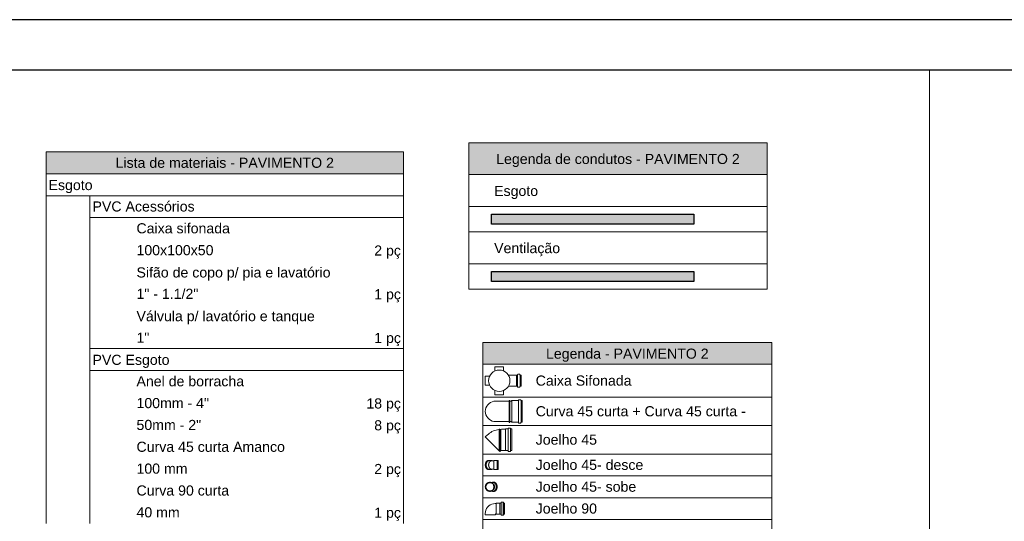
# Model space of a CAD drawing. Header units: millimetres. Extents: x 321 to 585, y -277 to 9.
# Tile 471 of 656: x 527 to 546, y -198 to -188. Entities that reach past the tile are written whole.
import ezdxf

# ---------------------------------------------------------------- set-up
doc = ezdxf.new("R2010")
doc.units = ezdxf.units.MM
doc.header["$MEASUREMENT"] = 0
doc.linetypes.add('NULL', pattern=[0])
doc.layers.get('0').update_dxf_attribs({"lineweight": 18})
for name, color, linetype, lineweight in [('CV-Condutos', 1, 'Continuous', 25), ('DI-Hachuras Tabelas', 251, 'Continuous', 0), ('DI-Tabelas', 7, 'Continuous', 13), ('Simbolos', 5, 'Continuous', 20), ('Simbolos_int', 2, 'Continuous', 15), ('TQ-Condutos', 3, 'Continuous', 25)]:
    doc.layers.add(name, color=color, linetype=linetype, lineweight=lineweight)
doc.layers.add('SEDUC_MARF', color=1, linetype='Continuous')
doc.layers.add('SEDUC_MARGG', color=7, linetype='Continuous')
doc.styles.add('Arial', font='arial.ttf')

msp = doc.modelspace()

# ---------------------------------------------------------------- hatches: boundary and pattern name
at = {"layer": 'CV-Condutos', "linetype": 'Continuous'}
msp.add_hatch(color=11, dxfattribs=at).paths.add_polyline_path([(535.874, -193.119), (539.874, -193.119), (539.874, -193.319), (535.874, -193.319)])
at = {"layer": 'DI-Hachuras Tabelas', "linetype": 'Continuous'}
for points in [[(535.425, -190.573), (541.321, -190.573), (541.321, -191.205), (535.425, -191.205)], [(527.067, -190.757), (534.133, -190.757), (534.133, -191.189), (527.067, -191.189)], [(535.701, -194.523), (541.415, -194.523), (541.415, -194.955), (535.701, -194.955)]]:
    msp.add_hatch(color=251, dxfattribs=at).paths.add_polyline_path(points)
at = {"layer": 'TQ-Condutos', "linetype": 'Continuous'}
msp.add_hatch(color=73, dxfattribs=at).paths.add_polyline_path([(535.874, -191.987), (539.874, -191.987), (539.874, -192.187), (535.874, -192.187)])

# ---------------------------------------------------------------- linework, layer by layer
msp.add_lwpolyline([(501.001, -189.141), (544.529, -189.141), (544.529, -221.676), (501.001, -221.676)], close=True)
at = {"layer": 'CV-Condutos'}
msp.add_lwpolyline([(535.874, -193.119), (539.874, -193.119), (539.874, -193.319), (535.874, -193.319), (535.874, -193.119)], dxfattribs=at)
at = {"layer": 'DI-Hachuras Tabelas'}
for points in [[(535.425, -190.573), (541.321, -190.573), (541.321, -191.205), (535.425, -191.205), (535.425, -190.573)], [(527.067, -190.757), (534.133, -190.757), (534.133, -191.189), (527.067, -191.189), (527.067, -190.757)], [(535.701, -194.523), (541.415, -194.523), (541.415, -194.955), (535.701, -194.955), (535.701, -194.523)]]:
    msp.add_lwpolyline(points, dxfattribs=at)
at = {"layer": 'DI-Tabelas'}
for p, q in [((535.425, -191.205), (535.425, -190.573)), ((535.425, -190.573), (541.321, -190.573)), ((541.321, -190.573), (541.321, -191.205)), ((527.067, -191.189), (527.067, -190.757)), ((527.067, -190.757), (534.133, -190.757)), ((534.133, -190.757), (534.133, -191.189)), ((534.133, -191.189), (527.067, -191.189)), ((527.067, -191.621), (527.067, -191.189)), ((534.133, -191.189), (534.133, -191.621)), ((541.321, -191.205), (535.425, -191.205)), ((535.425, -191.837), (535.425, -191.205)), ((535.425, -191.205), (541.321, -191.205)), ((541.321, -191.205), (541.321, -191.837)), ((534.133, -191.621), (527.067, -191.621)), ((527.067, -192.053), (527.067, -191.621)), ((527.936, -191.621), (527.936, -192.053)), ((534.133, -191.621), (534.133, -192.053)), ((541.321, -191.837), (535.425, -191.837)), ((535.425, -192.337), (535.425, -191.837)), ((541.321, -191.837), (541.321, -192.337)), ((527.067, -192.485), (527.067, -192.053)), ((534.133, -192.053), (527.936, -192.053)), ((527.936, -192.053), (527.936, -192.485)), ((534.133, -192.053), (534.133, -192.485)), ((527.067, -192.917), (527.067, -192.485)), ((527.936, -192.485), (527.936, -192.917)), ((534.133, -192.485), (534.133, -192.917)), ((540.323, -192.337), (535.425, -192.337)), ((535.425, -192.969), (535.425, -192.337)), ((541.321, -192.337), (540.323, -192.337)), ((541.321, -192.337), (541.321, -192.969)), ((527.067, -193.349), (527.067, -192.917)), ((527.936, -192.917), (527.936, -193.349)), ((534.133, -192.917), (534.133, -193.349)), ((541.321, -192.969), (535.425, -192.969)), ((535.425, -193.469), (535.425, -192.969)), ((541.321, -192.969), (541.321, -193.469)), ((527.067, -193.781), (527.067, -193.349)), ((527.936, -193.349), (527.936, -193.781)), ((534.133, -193.349), (534.133, -193.781)), ((540.323, -193.469), (535.425, -193.469)), ((541.321, -193.469), (540.323, -193.469)), ((527.067, -194.213), (527.067, -193.781)), ((527.936, -193.781), (527.936, -194.213)), ((534.133, -193.781), (534.133, -194.213)), ((527.067, -194.645), (527.067, -194.213)), ((527.936, -194.213), (527.936, -194.645)), ((534.133, -194.213), (534.133, -194.645)), ((535.701, -194.955), (535.701, -194.523)), ((535.701, -194.523), (541.415, -194.523)), ((541.415, -194.523), (541.415, -194.955)), ((527.067, -195.077), (527.067, -194.645)), ((528.805, -194.645), (527.936, -194.645)), ((527.936, -194.645), (527.936, -195.077)), ((531.703, -194.645), (528.805, -194.645)), ((534.133, -194.645), (531.703, -194.645)), ((534.133, -194.645), (534.133, -195.077)), ((541.415, -194.955), (535.701, -194.955)), ((535.701, -195.606), (535.701, -194.955)), ((541.415, -194.955), (541.415, -195.606)), ((527.067, -195.509), (527.067, -195.077)), ((534.133, -195.077), (527.936, -195.077)), ((527.936, -195.077), (527.936, -195.509)), ((534.133, -195.077), (534.133, -195.509)), ((527.067, -195.941), (527.067, -195.509)), ((527.936, -195.509), (527.936, -195.941)), ((534.133, -195.509), (534.133, -195.941)), ((536.697, -195.606), (535.701, -195.606)), ((535.701, -196.167), (535.701, -195.606)), ((541.415, -195.606), (536.697, -195.606)), ((541.415, -195.606), (541.415, -196.167)), ((527.067, -196.373), (527.067, -195.941)), ((527.936, -195.941), (527.936, -196.373)), ((534.133, -195.941), (534.133, -196.373)), ((536.697, -196.167), (535.701, -196.167)), ((535.701, -196.73), (535.701, -196.167)), ((541.415, -196.167), (536.697, -196.167)), ((541.415, -196.167), (541.415, -196.73)), ((527.067, -196.805), (527.067, -196.373)), ((527.936, -196.373), (527.936, -196.805)), ((534.133, -196.373), (534.133, -196.805)), ((536.697, -196.73), (535.701, -196.73)), ((535.701, -197.162), (535.701, -196.73)), ((541.415, -196.73), (536.697, -196.73)), ((541.415, -196.73), (541.415, -197.162)), ((527.067, -197.237), (527.067, -196.805)), ((527.936, -196.805), (527.936, -197.237)), ((534.133, -196.805), (534.133, -197.237)), ((536.697, -197.162), (535.701, -197.162)), ((535.701, -197.594), (535.701, -197.162)), ((541.415, -197.162), (536.697, -197.162)), ((541.415, -197.162), (541.415, -197.594)), ((527.067, -197.669), (527.067, -197.237)), ((527.936, -197.237), (527.936, -197.669)), ((534.133, -197.237), (534.133, -197.669)), ((527.067, -198.101), (527.067, -197.669)), ((527.936, -197.669), (527.936, -198.101)), ((534.133, -197.669), (534.133, -198.101)), ((536.697, -197.594), (535.701, -197.594)), ((535.701, -198.026), (535.701, -197.594)), ((541.415, -197.594), (536.697, -197.594)), ((541.415, -197.594), (541.415, -198.026)), ((536.697, -198.026), (535.701, -198.026)), ((535.701, -198.458), (535.701, -198.026)), ((541.415, -198.026), (536.697, -198.026)), ((541.415, -198.026), (541.415, -198.458))]:
    msp.add_line(p, q, dxfattribs=at)
at = {"layer": 'SEDUC_MARF', "color": 7}
msp.add_lwpolyline([(584.939, -188.141), (466.039, -188.141), (466.039, -272.241), (584.939, -272.241)], close=True, dxfattribs=at)
at = {"layer": 'SEDUC_MARGG'}
msp.add_lwpolyline([(468.539, -271.241), (583.939, -271.241), (583.939, -189.141), (468.539, -189.141), (468.539, -271.241)], dxfattribs=at)
at = {"layer": 'Simbolos'}
for p, q in [((536.113, -195.005), (535.939, -195.005)), ((535.939, -195.084), (535.939, -195.005)), ((536.113, -195.084), (536.113, -195.005)), ((535.751, -195.368), (535.751, -195.193)), ((535.83, -195.193), (535.751, -195.193)), ((536.207, -195.172), (536.366, -195.172)), ((536.367, -195.171), (536.366, -195.172)), ((536.385, -195.171), (536.367, -195.171)), ((536.39, -195.157), (536.389, -195.167)), ((536.429, -195.153), (536.394, -195.153)), ((536.433, -195.156), (536.436, -195.168)), ((536.457, -195.171), (536.44, -195.171)), ((536.457, -195.39), (536.457, -195.171)), ((535.83, -195.368), (535.751, -195.368)), ((536.207, -195.389), (536.366, -195.389)), ((536.367, -195.39), (536.366, -195.389)), ((536.385, -195.39), (536.367, -195.39)), ((536.39, -195.404), (536.389, -195.393)), ((536.429, -195.408), (536.394, -195.408)), ((536.433, -195.405), (536.436, -195.393)), ((536.457, -195.39), (536.44, -195.39)), ((535.939, -195.477), (535.939, -195.556)), ((536.113, -195.556), (535.939, -195.556)), ((536.113, -195.477), (536.113, -195.556)), ((536.221, -195.683), (535.954, -195.683)), ((536.221, -195.683), (536.222, -195.669)), ((536.221, -196.089), (536.221, -195.683)), ((536.234, -195.669), (536.222, -195.669)), ((536.234, -196.103), (536.234, -195.669)), ((536.264, -195.683), (536.234, -195.683)), ((536.274, -195.673), (536.264, -195.683)), ((536.402, -195.673), (536.274, -195.673)), ((536.407, -195.659), (536.406, -195.67)), ((536.449, -195.656), (536.411, -195.656)), ((536.453, -195.659), (536.456, -195.67)), ((536.477, -195.673), (536.46, -195.673)), ((536.477, -195.673), (536.477, -196.099)), ((536.221, -196.089), (535.954, -196.089)), ((536.222, -196.103), (536.221, -196.089)), ((536.234, -196.103), (536.222, -196.103)), ((536.264, -196.089), (536.234, -196.089)), ((536.274, -196.099), (536.264, -196.089)), ((536.402, -196.099), (536.274, -196.099)), ((536.407, -196.113), (536.406, -196.103)), ((536.449, -196.117), (536.411, -196.117)), ((536.453, -196.114), (536.456, -196.102)), ((536.477, -196.099), (536.46, -196.099)), ((535.788, -196.355), (535.751, -196.392)), ((536.035, -196.238), (536.023, -196.238)), ((536.023, -196.244), (536.023, -196.238)), ((536.035, -196.244), (536.035, -196.238)), ((536.06, -196.244), (536.035, -196.244)), ((536.035, -196.244), (536.035, -196.447)), ((536.069, -196.235), (536.06, -196.244)), ((536.148, -196.235), (536.069, -196.235)), ((536.149, -196.234), (536.148, -196.235)), ((536.197, -196.234), (536.149, -196.234)), ((536.202, -196.22), (536.201, -196.231)), ((536.244, -196.217), (536.206, -196.217)), ((536.248, -196.22), (536.251, -196.231)), ((536.273, -196.234), (536.255, -196.234)), ((536.273, -196.234), (536.273, -196.66)), ((536.06, -196.659), (536.038, -196.68)), ((536.069, -196.659), (536.068, -196.659)), ((536.148, -196.659), (536.069, -196.659)), ((536.149, -196.66), (536.148, -196.659)), ((536.197, -196.66), (536.149, -196.66)), ((536.202, -196.674), (536.201, -196.664)), ((536.244, -196.678), (536.206, -196.678)), ((536.248, -196.675), (536.251, -196.663)), ((536.273, -196.66), (536.255, -196.66)), ((535.816, -196.855), (535.827, -196.855)), ((535.846, -196.859), (535.872, -196.859)), ((535.892, -196.863), (535.919, -196.863)), ((535.923, -196.859), (535.919, -196.863)), ((535.983, -196.859), (535.923, -196.859)), ((535.987, -196.855), (535.983, -196.859)), ((536.003, -196.855), (535.987, -196.855)), ((536.003, -197.037), (536.003, -196.855)), ((535.816, -197.037), (535.827, -197.037)), ((535.846, -197.033), (535.872, -197.033)), ((535.892, -197.028), (535.919, -197.028)), ((535.923, -197.033), (535.919, -197.028)), ((535.983, -197.033), (535.923, -197.033)), ((535.987, -197.037), (535.983, -197.033)), ((536.003, -197.037), (535.987, -197.037)), ((535.869, -197.291), (535.89, -197.291)), ((535.906, -197.291), (535.905, -197.291)), ((535.92, -197.287), (535.909, -197.287)), ((535.869, -197.465), (535.89, -197.465)), ((535.92, -197.469), (535.909, -197.469)), ((535.966, -197.708), (535.947, -197.708)), ((535.973, -197.701), (535.966, -197.708)), ((536.041, -197.701), (535.973, -197.701)), ((536.06, -197.7), (536.041, -197.7)), ((536.041, -197.7), (536.041, -197.701)), ((536.065, -197.686), (536.064, -197.697)), ((536.104, -197.683), (536.069, -197.683)), ((536.104, -197.687), (536.104, -197.933)), ((536.108, -197.686), (536.111, -197.697)), ((536.132, -197.7), (536.115, -197.7)), ((536.132, -197.7), (536.132, -197.919)), ((535.751, -197.904), (535.751, -197.931)), ((535.954, -197.915), (535.954, -197.931)), ((535.966, -197.911), (535.958, -197.911)), ((535.973, -197.918), (535.966, -197.911)), ((536.041, -197.918), (535.973, -197.918)), ((536.041, -197.919), (536.041, -197.918)), ((536.06, -197.919), (536.041, -197.919)), ((536.065, -197.933), (536.064, -197.923)), ((536.104, -197.937), (536.069, -197.937)), ((536.108, -197.934), (536.111, -197.922)), ((536.132, -197.919), (536.115, -197.919))]:
    msp.add_line(p, q, dxfattribs=at)
for points in [[(535.83, -195.193), (535.831, -195.193), (535.832, -195.193), (535.832, -195.193), (535.833, -195.192), (535.834, -195.192), (535.834, -195.192), (535.835, -195.191), (535.835, -195.19), (535.835, -195.19)], [(535.936, -195.09), (535.936, -195.089), (535.937, -195.089), (535.937, -195.088), (535.938, -195.088), (535.938, -195.087), (535.939, -195.086), (535.939, -195.086), (535.939, -195.085), (535.939, -195.084)], [(536.113, -195.084), (536.113, -195.085), (536.114, -195.086), (536.114, -195.086), (536.114, -195.087), (536.115, -195.088), (536.115, -195.088), (536.116, -195.089), (536.116, -195.089), (536.117, -195.09)], [(536.385, -195.171), (536.386, -195.171), (536.386, -195.171), (536.387, -195.17), (536.388, -195.17), (536.388, -195.17), (536.389, -195.169), (536.389, -195.169), (536.389, -195.168), (536.389, -195.167)], [(536.394, -195.153), (536.393, -195.153), (536.393, -195.153), (536.392, -195.154), (536.392, -195.154), (536.391, -195.154), (536.391, -195.155), (536.39, -195.156), (536.39, -195.156), (536.39, -195.157)], [(536.433, -195.156), (536.433, -195.156), (536.433, -195.155), (536.432, -195.155), (536.432, -195.154), (536.431, -195.154), (536.431, -195.154), (536.43, -195.153), (536.43, -195.153), (536.429, -195.153)], [(536.436, -195.168), (536.436, -195.169), (536.437, -195.169), (536.437, -195.17), (536.437, -195.17), (536.438, -195.17), (536.438, -195.171), (536.439, -195.171), (536.439, -195.171), (536.44, -195.171)], [(535.835, -195.371), (535.835, -195.37), (535.835, -195.37), (535.834, -195.369), (535.834, -195.369), (535.833, -195.368), (535.832, -195.368), (535.832, -195.368), (535.831, -195.368), (535.83, -195.368)], [(536.389, -195.393), (536.389, -195.393), (536.389, -195.392), (536.389, -195.392), (536.388, -195.391), (536.388, -195.391), (536.387, -195.39), (536.386, -195.39), (536.386, -195.39), (536.385, -195.39)], [(536.39, -195.404), (536.39, -195.405), (536.39, -195.405), (536.391, -195.406), (536.391, -195.406), (536.392, -195.407), (536.392, -195.407), (536.393, -195.407), (536.393, -195.408), (536.394, -195.408)], [(536.429, -195.408), (536.43, -195.408), (536.43, -195.407), (536.431, -195.407), (536.431, -195.407), (536.432, -195.407), (536.432, -195.406), (536.433, -195.406), (536.433, -195.405), (536.433, -195.405)], [(536.44, -195.39), (536.439, -195.39), (536.439, -195.39), (536.438, -195.39), (536.438, -195.39), (536.437, -195.391), (536.437, -195.391), (536.437, -195.392), (536.436, -195.392), (536.436, -195.393)], [(535.939, -195.477), (535.939, -195.476), (535.939, -195.475), (535.939, -195.474), (535.938, -195.474), (535.938, -195.473), (535.937, -195.472), (535.937, -195.472), (535.936, -195.472), (535.936, -195.471)], [(536.117, -195.471), (536.116, -195.472), (536.116, -195.472), (536.115, -195.472), (536.115, -195.473), (536.114, -195.474), (536.114, -195.474), (536.114, -195.475), (536.113, -195.476), (536.113, -195.477)], [(535.954, -195.683), (535.919, -195.686), (535.885, -195.695), (535.853, -195.71), (535.824, -195.731), (535.799, -195.756), (535.778, -195.785), (535.763, -195.817), (535.754, -195.851), (535.751, -195.886), (535.754, -195.921), (535.763, -195.956), (535.778, -195.988), (535.799, -196.017), (535.824, -196.042), (535.853, -196.062), (535.885, -196.077), (535.919, -196.086), (535.954, -196.089)], [(536.402, -195.673), (536.403, -195.673), (536.403, -195.673), (536.404, -195.673), (536.405, -195.672), (536.405, -195.672), (536.405, -195.671), (536.406, -195.671), (536.406, -195.67), (536.406, -195.67)], [(536.411, -195.656), (536.41, -195.656), (536.41, -195.656), (536.409, -195.656), (536.409, -195.656), (536.408, -195.657), (536.408, -195.657), (536.407, -195.658), (536.407, -195.659), (536.407, -195.659)], [(536.453, -195.659), (536.452, -195.658), (536.452, -195.657), (536.452, -195.657), (536.451, -195.657), (536.451, -195.656), (536.45, -195.656), (536.45, -195.656), (536.449, -195.656), (536.449, -195.656)], [(536.456, -195.67), (536.456, -195.671), (536.456, -195.671), (536.457, -195.672), (536.457, -195.672), (536.457, -195.673), (536.458, -195.673), (536.459, -195.673), (536.459, -195.673), (536.46, -195.673)], [(536.406, -196.103), (536.406, -196.102), (536.406, -196.102), (536.405, -196.101), (536.405, -196.1), (536.405, -196.1), (536.404, -196.1), (536.403, -196.099), (536.403, -196.099), (536.402, -196.099)], [(536.407, -196.113), (536.407, -196.114), (536.407, -196.114), (536.408, -196.115), (536.408, -196.115), (536.409, -196.116), (536.409, -196.116), (536.41, -196.117), (536.41, -196.117), (536.411, -196.117)], [(536.449, -196.117), (536.449, -196.117), (536.45, -196.117), (536.45, -196.116), (536.451, -196.116), (536.451, -196.116), (536.452, -196.115), (536.452, -196.115), (536.452, -196.114), (536.453, -196.114)], [(536.46, -196.099), (536.459, -196.099), (536.459, -196.099), (536.458, -196.1), (536.457, -196.1), (536.457, -196.1), (536.457, -196.101), (536.456, -196.101), (536.456, -196.102), (536.456, -196.102)], [(536.023, -196.244), (535.994, -196.248), (535.965, -196.255), (535.937, -196.263), (535.91, -196.274), (535.883, -196.287), (535.858, -196.301), (535.834, -196.318), (535.811, -196.336), (535.789, -196.356)], [(536.197, -196.234), (536.198, -196.234), (536.199, -196.234), (536.199, -196.234), (536.2, -196.234), (536.2, -196.233), (536.201, -196.233), (536.201, -196.232), (536.201, -196.231), (536.201, -196.231)], [(536.206, -196.217), (536.206, -196.217), (536.205, -196.217), (536.204, -196.217), (536.204, -196.218), (536.203, -196.218), (536.203, -196.219), (536.203, -196.219), (536.202, -196.22), (536.202, -196.22)], [(536.248, -196.22), (536.248, -196.219), (536.247, -196.219), (536.247, -196.218), (536.247, -196.218), (536.246, -196.217), (536.246, -196.217), (536.245, -196.217), (536.245, -196.217), (536.244, -196.217)], [(536.251, -196.231), (536.251, -196.232), (536.252, -196.232), (536.252, -196.233), (536.252, -196.233), (536.253, -196.234), (536.253, -196.234), (536.254, -196.234), (536.254, -196.234), (536.255, -196.234)], [(536.068, -196.659), (536.067, -196.658), (536.067, -196.657), (536.066, -196.657), (536.065, -196.657), (536.063, -196.657), (536.062, -196.657), (536.061, -196.657), (536.061, -196.658), (536.06, -196.659)], [(536.201, -196.664), (536.201, -196.663), (536.201, -196.663), (536.201, -196.662), (536.2, -196.662), (536.2, -196.661), (536.199, -196.661), (536.199, -196.661), (536.198, -196.66), (536.197, -196.66)], [(536.202, -196.674), (536.202, -196.675), (536.203, -196.676), (536.203, -196.676), (536.203, -196.677), (536.204, -196.677), (536.204, -196.677), (536.205, -196.678), (536.206, -196.678), (536.206, -196.678)], [(536.244, -196.678), (536.245, -196.678), (536.245, -196.678), (536.246, -196.678), (536.246, -196.677), (536.247, -196.677), (536.247, -196.677), (536.247, -196.676), (536.248, -196.676), (536.248, -196.675)], [(536.255, -196.66), (536.254, -196.66), (536.254, -196.661), (536.253, -196.661), (536.253, -196.661), (536.252, -196.661), (536.252, -196.662), (536.252, -196.662), (536.251, -196.663), (536.251, -196.663)], [(535.756, -196.91), (535.755, -196.914), (535.754, -196.918), (535.753, -196.922), (535.753, -196.926), (535.752, -196.93), (535.752, -196.934), (535.751, -196.938), (535.751, -196.942), (535.751, -196.946)], [(535.751, -196.946), (535.751, -196.95), (535.751, -196.954), (535.752, -196.958), (535.752, -196.962), (535.753, -196.966), (535.753, -196.97), (535.754, -196.974), (535.755, -196.978), (535.756, -196.982)], [(535.77, -196.881), (535.768, -196.884), (535.766, -196.887), (535.764, -196.89), (535.763, -196.893), (535.761, -196.897), (535.76, -196.9), (535.758, -196.903), (535.757, -196.906), (535.756, -196.91)], [(535.792, -196.861), (535.789, -196.863), (535.786, -196.865), (535.784, -196.867), (535.781, -196.869), (535.779, -196.871), (535.776, -196.874), (535.774, -196.876), (535.772, -196.879), (535.77, -196.881)], [(535.816, -196.855), (535.813, -196.855), (535.81, -196.855), (535.807, -196.855), (535.805, -196.856), (535.802, -196.857), (535.8, -196.857), (535.797, -196.859), (535.795, -196.86), (535.792, -196.861)], [(535.846, -196.859), (535.844, -196.858), (535.842, -196.857), (535.84, -196.856), (535.838, -196.856), (535.835, -196.855), (535.833, -196.855), (535.831, -196.855), (535.829, -196.855), (535.827, -196.855)], [(535.892, -196.863), (535.89, -196.862), (535.888, -196.862), (535.886, -196.861), (535.884, -196.86), (535.881, -196.86), (535.879, -196.859), (535.877, -196.859), (535.874, -196.859), (535.872, -196.859)], [(535.756, -196.982), (535.757, -196.985), (535.758, -196.989), (535.76, -196.992), (535.761, -196.995), (535.763, -196.998), (535.764, -197.001), (535.766, -197.004), (535.768, -197.007), (535.77, -197.01)], [(535.77, -197.01), (535.772, -197.013), (535.774, -197.016), (535.776, -197.018), (535.779, -197.021), (535.781, -197.023), (535.784, -197.025), (535.786, -197.027), (535.789, -197.029), (535.792, -197.031)], [(535.792, -197.031), (535.795, -197.032), (535.797, -197.033), (535.8, -197.034), (535.802, -197.035), (535.805, -197.036), (535.807, -197.036), (535.81, -197.037), (535.813, -197.037), (535.816, -197.037)], [(535.827, -197.037), (535.829, -197.037), (535.831, -197.037), (535.833, -197.037), (535.835, -197.036), (535.838, -197.036), (535.84, -197.035), (535.842, -197.035), (535.844, -197.034), (535.846, -197.033)], [(535.872, -197.033), (535.874, -197.033), (535.877, -197.033), (535.879, -197.032), (535.881, -197.032), (535.884, -197.032), (535.886, -197.031), (535.888, -197.03), (535.89, -197.029), (535.892, -197.028)], [(535.869, -197.291), (535.856, -197.288), (535.844, -197.287), (535.831, -197.287), (535.819, -197.29), (535.807, -197.294), (535.796, -197.299), (535.785, -197.306), (535.776, -197.315), (535.768, -197.325), (535.761, -197.335), (535.756, -197.347), (535.753, -197.359), (535.751, -197.372), (535.751, -197.384), (535.753, -197.397), (535.756, -197.409), (535.761, -197.42), (535.768, -197.431), (535.776, -197.441), (535.785, -197.449), (535.796, -197.456), (535.807, -197.462), (535.819, -197.466), (535.831, -197.468), (535.844, -197.469), (535.856, -197.468), (535.869, -197.465)], [(535.869, -197.465), (535.881, -197.46), (535.892, -197.454), (535.902, -197.446), (535.911, -197.437), (535.919, -197.427), (535.925, -197.415), (535.93, -197.403), (535.932, -197.391), (535.933, -197.378), (535.932, -197.365), (535.93, -197.352), (535.925, -197.34), (535.919, -197.329), (535.911, -197.319), (535.902, -197.309), (535.892, -197.302), (535.881, -197.295), (535.869, -197.291)], [(535.909, -197.287), (535.906, -197.287), (535.904, -197.287), (535.902, -197.287), (535.9, -197.287), (535.898, -197.288), (535.896, -197.288), (535.894, -197.289), (535.892, -197.29), (535.89, -197.291)], [(535.943, -197.293), (535.941, -197.292), (535.938, -197.291), (535.936, -197.289), (535.933, -197.289), (535.931, -197.288), (535.928, -197.287), (535.925, -197.287), (535.923, -197.287), (535.92, -197.287)], [(535.965, -197.313), (535.963, -197.311), (535.961, -197.308), (535.959, -197.306), (535.957, -197.303), (535.954, -197.301), (535.952, -197.299), (535.949, -197.297), (535.946, -197.295), (535.943, -197.293)], [(535.979, -197.342), (535.978, -197.338), (535.977, -197.335), (535.976, -197.332), (535.974, -197.329), (535.973, -197.325), (535.971, -197.322), (535.969, -197.319), (535.967, -197.316), (535.965, -197.313)], [(535.984, -197.378), (535.984, -197.374), (535.984, -197.37), (535.984, -197.366), (535.983, -197.362), (535.983, -197.358), (535.982, -197.354), (535.981, -197.35), (535.98, -197.346), (535.979, -197.342)], [(535.89, -197.465), (535.892, -197.466), (535.894, -197.467), (535.896, -197.467), (535.898, -197.468), (535.9, -197.468), (535.902, -197.469), (535.904, -197.469), (535.906, -197.469), (535.909, -197.469)], [(535.92, -197.469), (535.923, -197.469), (535.925, -197.469), (535.928, -197.468), (535.931, -197.468), (535.933, -197.467), (535.936, -197.466), (535.938, -197.465), (535.941, -197.464), (535.943, -197.463)], [(535.943, -197.463), (535.946, -197.461), (535.949, -197.459), (535.952, -197.457), (535.954, -197.455), (535.957, -197.453), (535.959, -197.45), (535.961, -197.448), (535.963, -197.445), (535.965, -197.442)], [(535.965, -197.442), (535.967, -197.439), (535.969, -197.436), (535.971, -197.433), (535.973, -197.43), (535.974, -197.427), (535.976, -197.424), (535.977, -197.421), (535.978, -197.417), (535.979, -197.414)], [(535.979, -197.414), (535.98, -197.41), (535.981, -197.406), (535.982, -197.402), (535.983, -197.398), (535.983, -197.394), (535.984, -197.39), (535.984, -197.386), (535.984, -197.382), (535.984, -197.378)], [(535.947, -197.708), (535.913, -197.711), (535.88, -197.72), (535.849, -197.735), (535.821, -197.754), (535.797, -197.778), (535.777, -197.806), (535.763, -197.837), (535.754, -197.87), (535.751, -197.904)], [(536.06, -197.7), (536.061, -197.7), (536.061, -197.7), (536.062, -197.7), (536.063, -197.7), (536.063, -197.699), (536.064, -197.699), (536.064, -197.698), (536.064, -197.697), (536.064, -197.697)], [(536.069, -197.683), (536.068, -197.683), (536.068, -197.683), (536.067, -197.683), (536.067, -197.683), (536.066, -197.684), (536.066, -197.684), (536.065, -197.685), (536.065, -197.686), (536.065, -197.686)], [(536.108, -197.686), (536.108, -197.685), (536.108, -197.685), (536.107, -197.684), (536.107, -197.684), (536.106, -197.683), (536.106, -197.683), (536.105, -197.683), (536.105, -197.683), (536.104, -197.683)], [(536.111, -197.697), (536.111, -197.698), (536.112, -197.699), (536.112, -197.699), (536.112, -197.699), (536.113, -197.7), (536.113, -197.7), (536.114, -197.7), (536.114, -197.7), (536.115, -197.7)], [(535.958, -197.911), (535.957, -197.911), (535.956, -197.911), (535.956, -197.912), (535.955, -197.912), (535.955, -197.913), (535.954, -197.913), (535.954, -197.914), (535.954, -197.915), (535.954, -197.915)], [(536.064, -197.923), (536.064, -197.922), (536.064, -197.922), (536.064, -197.921), (536.063, -197.921), (536.063, -197.92), (536.062, -197.92), (536.061, -197.919), (536.061, -197.919), (536.06, -197.919)], [(536.065, -197.933), (536.065, -197.934), (536.065, -197.935), (536.066, -197.935), (536.066, -197.936), (536.067, -197.936), (536.067, -197.937), (536.068, -197.937), (536.068, -197.937), (536.069, -197.937)], [(536.104, -197.937), (536.105, -197.937), (536.105, -197.937), (536.106, -197.937), (536.106, -197.936), (536.107, -197.936), (536.107, -197.936), (536.108, -197.935), (536.108, -197.935), (536.108, -197.934)], [(536.115, -197.919), (536.114, -197.919), (536.114, -197.919), (536.113, -197.92), (536.113, -197.92), (536.112, -197.92), (536.112, -197.921), (536.112, -197.921), (536.111, -197.922), (536.111, -197.922)]]:
    msp.add_lwpolyline(points, dxfattribs=at)
msp.add_circle((536.026, -195.28), 0.211, dxfattribs=at)
at = {"layer": 'Simbolos_int'}
for p, q in [((536.366, -195.172), (536.366, -195.28)), ((536.389, -195.171), (536.389, -195.39)), ((536.437, -195.171), (536.437, -195.39)), ((536.366, -195.389), (536.366, -195.28)), ((536.274, -196.099), (536.274, -195.673)), ((536.406, -195.673), (536.406, -196.099)), ((536.457, -195.673), (536.457, -196.099)), ((536.038, -196.68), (535.751, -196.392)), ((536.023, -196.238), (536.023, -196.447)), ((536.035, -196.238), (536.035, -196.447)), ((536.06, -196.244), (536.06, -196.658)), ((536.149, -196.234), (536.149, -196.66)), ((536.201, -196.234), (536.201, -196.66)), ((536.252, -196.234), (536.252, -196.66)), ((536.023, -196.665), (536.023, -196.447)), ((536.035, -196.661), (536.035, -196.447)), ((536.035, -196.671), (536.035, -196.447)), ((535.846, -196.859), (535.83, -196.859)), ((535.876, -196.863), (535.892, -196.863)), ((535.919, -197.028), (535.919, -196.863)), ((535.983, -196.859), (535.983, -197.033)), ((535.846, -197.033), (535.83, -197.033)), ((535.892, -197.028), (535.876, -197.028)), ((535.89, -197.291), (535.906, -197.291)), ((535.906, -197.465), (535.89, -197.465)), ((535.966, -197.708), (535.966, -197.911)), ((536.041, -197.7), (536.041, -197.919)), ((536.064, -197.7), (536.064, -197.919)), ((536.112, -197.7), (536.112, -197.919)), ((535.954, -197.931), (535.751, -197.931))]:
    msp.add_line(p, q, dxfattribs=at)
for points in [[(535.773, -196.911), (535.772, -196.915), (535.771, -196.919), (535.77, -196.923), (535.77, -196.926), (535.769, -196.93), (535.769, -196.934), (535.768, -196.938), (535.768, -196.942), (535.768, -196.946)], [(535.768, -196.946), (535.768, -196.95), (535.768, -196.954), (535.769, -196.958), (535.769, -196.961), (535.77, -196.965), (535.77, -196.969), (535.771, -196.973), (535.772, -196.977), (535.773, -196.98)], [(535.786, -196.884), (535.784, -196.887), (535.782, -196.89), (535.781, -196.893), (535.779, -196.896), (535.778, -196.899), (535.776, -196.902), (535.775, -196.905), (535.774, -196.908), (535.773, -196.911)], [(535.807, -196.865), (535.805, -196.866), (535.802, -196.868), (535.799, -196.87), (535.797, -196.872), (535.794, -196.874), (535.792, -196.877), (535.79, -196.879), (535.788, -196.882), (535.786, -196.884)], [(535.83, -196.859), (535.827, -196.859), (535.824, -196.859), (535.822, -196.859), (535.819, -196.86), (535.817, -196.861), (535.814, -196.861), (535.812, -196.862), (535.81, -196.863), (535.807, -196.865)], [(535.822, -196.913), (535.821, -196.917), (535.82, -196.92), (535.819, -196.924), (535.819, -196.928), (535.818, -196.931), (535.818, -196.935), (535.817, -196.939), (535.817, -196.942), (535.817, -196.946)], [(535.817, -196.946), (535.817, -196.95), (535.817, -196.953), (535.818, -196.957), (535.818, -196.961), (535.819, -196.964), (535.819, -196.968), (535.82, -196.971), (535.821, -196.975), (535.822, -196.978)], [(535.834, -196.888), (535.832, -196.89), (535.831, -196.893), (535.829, -196.896), (535.828, -196.898), (535.826, -196.901), (535.825, -196.904), (535.824, -196.907), (535.823, -196.91), (535.822, -196.913)], [(535.854, -196.869), (535.852, -196.871), (535.849, -196.873), (535.847, -196.874), (535.844, -196.876), (535.842, -196.878), (535.84, -196.881), (535.838, -196.883), (535.836, -196.885), (535.834, -196.888)], [(535.876, -196.863), (535.873, -196.864), (535.871, -196.864), (535.868, -196.864), (535.866, -196.865), (535.863, -196.865), (535.861, -196.866), (535.859, -196.867), (535.857, -196.868), (535.854, -196.869)], [(535.773, -196.98), (535.774, -196.984), (535.775, -196.987), (535.776, -196.99), (535.778, -196.993), (535.779, -196.996), (535.781, -196.999), (535.782, -197.002), (535.784, -197.005), (535.786, -197.007)], [(535.786, -197.007), (535.788, -197.01), (535.79, -197.013), (535.792, -197.015), (535.794, -197.017), (535.797, -197.019), (535.799, -197.021), (535.802, -197.023), (535.805, -197.025), (535.807, -197.027)], [(535.807, -197.027), (535.81, -197.028), (535.812, -197.029), (535.814, -197.03), (535.817, -197.031), (535.819, -197.032), (535.822, -197.032), (535.824, -197.033), (535.827, -197.033), (535.83, -197.033)], [(535.822, -196.978), (535.823, -196.982), (535.824, -196.985), (535.825, -196.987), (535.826, -196.99), (535.828, -196.993), (535.829, -196.996), (535.831, -196.999), (535.832, -197.001), (535.834, -197.004)], [(535.834, -197.004), (535.836, -197.007), (535.838, -197.009), (535.84, -197.011), (535.842, -197.013), (535.844, -197.015), (535.847, -197.017), (535.849, -197.019), (535.852, -197.021), (535.854, -197.023)], [(535.854, -197.022), (535.857, -197.024), (535.859, -197.025), (535.861, -197.026), (535.863, -197.026), (535.866, -197.027), (535.868, -197.028), (535.871, -197.028), (535.873, -197.028), (535.876, -197.028)], [(535.928, -197.297), (535.926, -197.295), (535.923, -197.294), (535.921, -197.293), (535.919, -197.293), (535.916, -197.292), (535.913, -197.291), (535.911, -197.291), (535.908, -197.291), (535.906, -197.291)], [(535.949, -197.316), (535.947, -197.314), (535.945, -197.311), (535.943, -197.309), (535.941, -197.306), (535.939, -197.304), (535.936, -197.302), (535.933, -197.3), (535.931, -197.298), (535.928, -197.297)], [(535.962, -197.343), (535.961, -197.34), (535.96, -197.337), (535.959, -197.334), (535.958, -197.331), (535.956, -197.328), (535.955, -197.325), (535.953, -197.322), (535.951, -197.319), (535.949, -197.316)], [(535.967, -197.378), (535.967, -197.374), (535.967, -197.37), (535.967, -197.366), (535.966, -197.362), (535.966, -197.358), (535.965, -197.355), (535.964, -197.351), (535.963, -197.347), (535.962, -197.343)], [(535.906, -197.465), (535.908, -197.465), (535.911, -197.465), (535.913, -197.464), (535.916, -197.464), (535.919, -197.463), (535.921, -197.462), (535.923, -197.461), (535.926, -197.46), (535.928, -197.459)], [(535.928, -197.459), (535.931, -197.457), (535.933, -197.455), (535.936, -197.453), (535.939, -197.451), (535.941, -197.449), (535.943, -197.447), (535.945, -197.445), (535.947, -197.442), (535.949, -197.439)], [(535.949, -197.439), (535.951, -197.437), (535.953, -197.434), (535.955, -197.431), (535.956, -197.428), (535.958, -197.425), (535.959, -197.422), (535.96, -197.419), (535.961, -197.416), (535.962, -197.412)], [(535.962, -197.412), (535.963, -197.409), (535.964, -197.405), (535.965, -197.401), (535.966, -197.397), (535.966, -197.393), (535.967, -197.39), (535.967, -197.386), (535.967, -197.382), (535.967, -197.378)]]:
    msp.add_lwpolyline(points, dxfattribs=at)
msp.add_circle((535.842, -197.378), 0.08, dxfattribs=at)
at = {"layer": 'TQ-Condutos'}
msp.add_lwpolyline([(535.874, -191.987), (539.874, -191.987), (539.874, -192.187), (535.874, -192.187), (535.874, -191.987)], dxfattribs=at)

# ---------------------------------------------------------------- texts
at = {"layer": 'DI-Tabelas', "linetype": 'NULL', "char_height": 0.2, "line_spacing_factor": 0.6, "style": 'Arial'}
for s, insert, width, attachment_point in [('Lista de materiais - PAVIMENTO 2', (530.6, -191.073), 8.63262, 8), ('Legenda de condutos - PAVIMENTO 2', (538.373, -191.055), 9.62835, 8), ('Esgoto', (527.117, -191.571), 1.73963, 7), ('Esgoto', (535.925, -191.687), 1.73963, 7), ('PVC Acessórios', (527.986, -191.937), 4.0378, 7), ('Caixa sifonada', (528.855, -192.369), 3.69604, 7), ('100x100x50', (528.855, -192.801), 3.04451, 7), ('2 pç', (534.083, -192.867), 1.0561, 9), ('Ventilação', (535.925, -192.819), 2.60915, 7), ('Sifão de copo p/ pia e lavatório', (528.855, -193.299), 7.67104, 7), ('1" - 1.1/2"', (528.855, -193.665), 2.44634, 7), ('1 pç', (534.083, -193.731), 1.0561, 9), ('Válvula p/ lavatório e tanque', (528.855, -194.163), 7.05, 7), ('1"', (528.855, -194.529), 0.50915, 7), ('1 pç', (534.083, -194.595), 1.0561, 9), ('Legenda - PAVIMENTO 2', (538.558, -194.905), 6.42896, 8), ('PVC Esgoto', (527.986, -195.027), 3.04421, 7), ('Anel de borracha', (528.855, -195.393), 4.25488, 7), ('Caixa Sifonada', (536.747, -195.38), 3.78933, 7), ('100mm - 4"', (528.855, -195.825), 2.8686, 7), ('18 pç', (534.083, -195.891), 1.36677, 9), ('Curva 45 curta + Curva 45 curta -', (536.747, -195.986), 8.3064, 7), ('50mm - 2"', (528.855, -196.257), 2.55793, 7), ('8 pç', (534.083, -196.323), 1.0561, 9), ('Joelho 45', (536.747, -196.548), 2.42287, 7), ('Curva 45 curta Amanco', (528.855, -196.689), 5.86951, 7), ('Joelho 45- desce', (536.747, -197.046), 4.25518, 7), ('100 mm', (528.855, -197.121), 2.01829, 7), ('2 pç', (534.083, -197.187), 1.0561, 9), ('Curva 90 curta', (528.855, -197.553), 3.66433, 7), ('Joelho 45- sobe', (536.747, -197.478), 3.97561, 7), ('40 mm', (528.855, -197.985), 1.70762, 7), ('Joelho 90', (536.747, -197.91), 2.42287, 7), ('1 pç', (534.083, -198.051), 1.0561, 9)]:
    msp.add_mtext(s, dxfattribs=dict(at, insert=insert, width=width, attachment_point=attachment_point))

doc.saveas('drawing.dxf')
